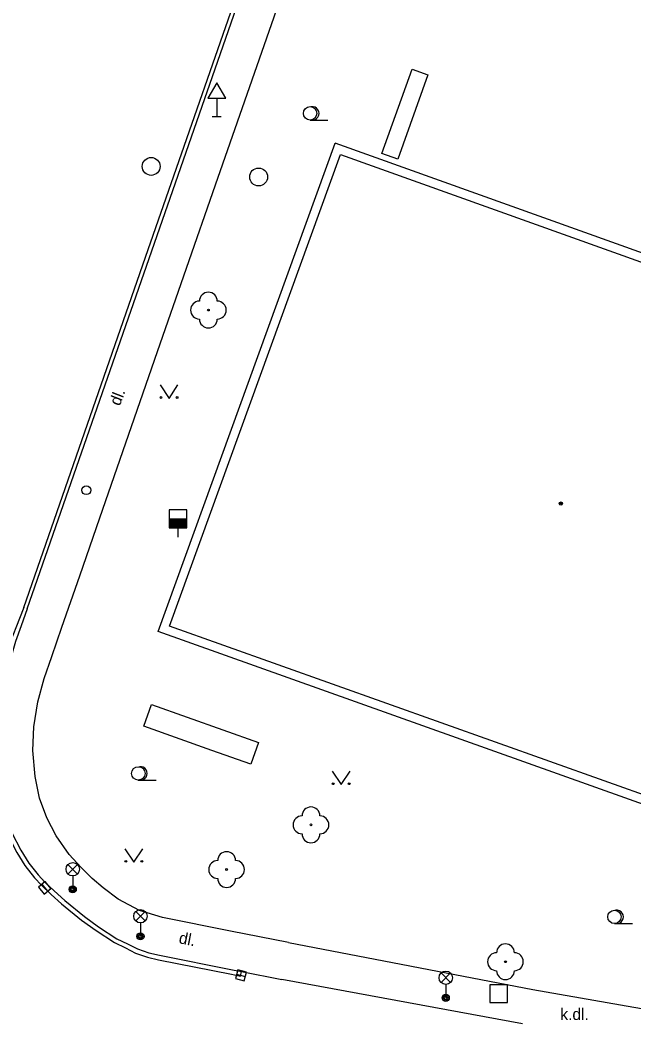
# Model space of a CAD drawing. Extents: x -598932 to -598196, y -1162207 to -1161504.
# Drawn here: x -598601.7 to -598567.3, y -1162207 to -1162150.8 of the extents above; entities that cross this region are included whole.
import ezdxf

# ---------------------------------------------------------------- set-up
doc = ezdxf.new("R2010")
doc.units = 0
for name, color, linetype in [('Level 22', 7, 'Continuous'), ('Level 26', 7, 'Continuous'), ('Level 27', 7, 'Continuous'), ('Level 28', 7, 'Continuous'), ('Level 33', 7, 'Continuous'), ('Level 34', 7, 'Continuous'), ('Level 36', 7, 'Continuous'), ('Level 39', 7, 'Continuous'), ('TM - budovy zdene_ betonove - VP', 7, 'Continuous'), ('TM - chodniky - VP', 7, 'Continuous'), ('TM - komunikace - VP', 7, 'Continuous'), ('TM - popis povrchu', 7, 'Continuous'), ('TM - rozhrani ploch obecne - VP', 7, 'Continuous')]:
    doc.layers.add(name, color=color, linetype=linetype)

msp = doc.modelspace()

# ---------------------------------------------------------------- linework, layer by layer
at = {"layer": 'Level 22'}
for centre in [(-598591.13, -1162167.01), (-598585.39, -1162195.82), (-598590.11, -1162198.32), (-598574.51, -1162203.48)]:
    msp.add_circle(centre, 0.05, dxfattribs=at)
for centre, start, end in [((-598591.13, -1162166.51), 0, 180), ((-598591.63, -1162167.01), 90, 270), ((-598590.63, -1162167.01), 270, 90), ((-598591.13, -1162167.51), 180, 0), ((-598585.39, -1162195.32), 0, 180), ((-598585.89, -1162195.82), 90, 270), ((-598584.89, -1162195.82), 270, 90), ((-598585.39, -1162196.32), 180, 0), ((-598590.11, -1162197.82), 0, 180), ((-598590.61, -1162198.32), 90, 270), ((-598589.61, -1162198.32), 270, 90), ((-598590.11, -1162198.82), 180, 0), ((-598575.01, -1162203.48), 90, 270), ((-598574.51, -1162202.98), 0, 180), ((-598574.01, -1162203.48), 270, 90), ((-598574.51, -1162203.98), 180, 0)]:
    msp.add_arc(centre, 0.5, start, end, dxfattribs=at)
at = {"layer": 'Level 26'}
msp.add_lwpolyline([(-598575.39, -1162205.77), (-598574.39, -1162205.77), (-598574.39, -1162204.77), (-598575.39, -1162204.77)], close=True, dxfattribs=at)
at = {"layer": 'Level 27'}
for p, q in [((-598600.448, -1162199.146), (-598600.132, -1162199.534)), ((-598589.552, -1162204.177), (-598589.068, -1162204.303))]:
    msp.add_line(p, q, dxfattribs=at)
for points in [[(-598600.642, -1162199.305), (-598600.325, -1162199.692), (-598599.938, -1162199.375), (-598600.255, -1162198.988)], [(-598589.615, -1162204.419), (-598589.131, -1162204.545), (-598589.005, -1162204.061), (-598589.489, -1162203.935)]]:
    msp.add_lwpolyline(points, close=True, dxfattribs=at)
for centre in [(-598594.33, -1162158.97), (-598588.32, -1162159.56)]:
    msp.add_circle(centre, 0.5, dxfattribs=at)
at = {"layer": 'Level 28'}
for p, q in [((-598593.33, -1162178.69), (-598592.33, -1162178.69)), ((-598593.33, -1162178.74), (-598592.33, -1162178.74)), ((-598593.33, -1162178.79), (-598592.33, -1162178.79)), ((-598593.33, -1162178.84), (-598592.33, -1162178.84)), ((-598593.33, -1162178.89), (-598592.33, -1162178.89)), ((-598593.33, -1162178.94), (-598592.33, -1162178.94)), ((-598593.33, -1162178.99), (-598592.33, -1162178.99)), ((-598593.33, -1162179.04), (-598592.33, -1162179.04)), ((-598593.33, -1162179.09), (-598592.33, -1162179.09)), ((-598593.33, -1162179.14), (-598592.33, -1162179.14)), ((-598592.83, -1162179.19), (-598592.83, -1162179.72))]:
    msp.add_line(p, q, dxfattribs=at)
msp.add_lwpolyline([(-598593.33, -1162179.19), (-598592.33, -1162179.19), (-598592.33, -1162178.19), (-598593.33, -1162178.19)], close=True, dxfattribs=at)
msp.add_circle((-598597.96, -1162177.09), 0.25, dxfattribs=at)
at = {"layer": 'Level 33'}
for p, q in [((-598598.985, -1162198.57), (-598598.455, -1162198.04)), ((-598598.985, -1162198.04), (-598598.455, -1162198.57)), ((-598598.72, -1162198.68), (-598598.72, -1162199.43)), ((-598595.195, -1162201.2), (-598594.665, -1162200.67)), ((-598595.195, -1162200.67), (-598594.665, -1162201.2)), ((-598594.93, -1162201.31), (-598594.93, -1162202.06)), ((-598578.115, -1162204.64), (-598577.585, -1162204.11)), ((-598578.115, -1162204.11), (-598577.585, -1162204.64)), ((-598577.85, -1162204.75), (-598577.85, -1162205.5))]:
    msp.add_line(p, q, dxfattribs=at)
for centre, radius in [((-598598.72, -1162198.305), 0.375), ((-598598.72, -1162199.43), 0.2), ((-598598.72, -1162199.43), 0.145), ((-598598.72, -1162199.43), 0.0876), ((-598594.93, -1162200.935), 0.375), ((-598594.93, -1162202.06), 0.2), ((-598594.93, -1162202.06), 0.145), ((-598594.93, -1162202.06), 0.0876), ((-598577.85, -1162204.375), 0.375), ((-598577.85, -1162205.5), 0.2), ((-598577.85, -1162205.5), 0.145), ((-598577.85, -1162205.5), 0.0876)]:
    msp.add_circle(centre, radius, dxfattribs=at)
at = {"layer": 'Level 34'}
for p, q in [((-598590.66, -1162155.152), (-598590.66, -1162156.17)), ((-598590.91, -1162156.17), (-598590.41, -1162156.17))]:
    msp.add_line(p, q, dxfattribs=at)
msp.add_lwpolyline([(-598591.16, -1162155.152), (-598590.16, -1162155.152), (-598590.66, -1162154.286)], close=True, dxfattribs=at)
at = {"layer": 'Level 36'}
for p, q in [((-598585.44, -1162156.375), (-598584.44, -1162156.375)), ((-598595.05, -1162193.315), (-598594.05, -1162193.315)), ((-598568.41, -1162201.345), (-598567.41, -1162201.345))]:
    msp.add_line(p, q, dxfattribs=at)
for points in [[(-598593.83, -1162171.2), (-598593.33, -1162171.95), (-598592.83, -1162171.2)], [(-598584.2, -1162192.82), (-598583.7, -1162193.57), (-598583.2, -1162192.82)], [(-598595.8, -1162197.16), (-598595.3, -1162197.91), (-598594.8, -1162197.16)]]:
    msp.add_lwpolyline(points, dxfattribs=at)
for centre, radius in [((-598585.44, -1162156), 0.375), ((-598593.78, -1162171.9), 0.05), ((-598592.881, -1162171.9), 0.05), ((-598595.05, -1162192.94), 0.375), ((-598584.15, -1162193.52), 0.05), ((-598583.251, -1162193.52), 0.05), ((-598595.75, -1162197.86), 0.05), ((-598594.851, -1162197.86), 0.05), ((-598568.41, -1162200.97), 0.375)]:
    msp.add_circle(centre, radius, dxfattribs=at)
for centre in [(-598585.315, -1162156), (-598594.925, -1162192.94), (-598568.285, -1162200.97)]:
    msp.add_arc(centre, 0.375, 260.4059, 99.5941, dxfattribs=at)
at = {"layer": 'Level 39'}
for radius in [0.09, 0.0398]:
    msp.add_circle((-598571.41, -1162177.84), radius, dxfattribs=at)
at = {"layer": 'TM - budovy zdene_ betonove - VP'}
for points in [[(-598593.3, -1162184.7), (-598583.74, -1162158.3)], [(-598583.74, -1162158.3), (-598547.62, -1162171.24)], [(-598556.82, -1162197.69), (-598593.3, -1162184.7)]]:
    msp.add_lwpolyline(points, dxfattribs=at)
at = {"layer": 'TM - chodniky - VP'}
for points in [[(-598593.69, -1162201.01), (-598594.98, -1162200.61), (-598596.17, -1162199.97), (-598597.01, -1162199.35), (-598597.63, -1162198.82), (-598598.25, -1162198.21), (-598598.92, -1162197.47), (-598599.65, -1162196.43), (-598600.17, -1162195.43), (-598600.57, -1162194.32), (-598600.83, -1162193.12), (-598600.95, -1162191.66), (-598600.9, -1162190.34), (-598600.67, -1162188.93), (-598600.31, -1162187.63), (-598599.888, -1162186.403), (-598599.32, -1162184.75), (-598598.33, -1162181.88), (-598597.21, -1162178.63), (-598593.97, -1162169.32), (-598590.73, -1162160), (-598586.22, -1162147.06), (-598585.89, -1162146.11)], [(-598586.64, -1162202.41), (-598589.9, -1162201.76), (-598593.69, -1162201.01)], [(-598586.64, -1162202.41), (-598572.98, -1162205.03), (-598561.987, -1162206.96)]]:
    msp.add_lwpolyline(points, dxfattribs=at)
at = {"layer": 'TM - komunikace - VP'}
for points in [[(-598601.26, -1162183.73), (-598594.44, -1162164.13), (-598587.93, -1162145.4)], [(-598601.26, -1162183.73), (-598601.604, -1162184.68), (-598601.92, -1162185.55), (-598602.48, -1162187.51), (-598602.84, -1162189.3), (-598603.1, -1162191.43), (-598603.07, -1162192.43), (-598602.97, -1162193.37), (-598602.79, -1162194.26), (-598602.5, -1162195.26), (-598602.12, -1162196.27), (-598601.63, -1162197.24), (-598601.18, -1162197.96), (-598600.66, -1162198.62), (-598600.28, -1162199.02), (-598599.76, -1162199.52), (-598599.17, -1162200.05), (-598598.07, -1162200.94), (-598597.27, -1162201.53), (-598596.25, -1162202.19), (-598595.66, -1162202.48), (-598595.1, -1162202.76), (-598594.46, -1162202.98), (-598593.87, -1162203.12)], [(-598593.87, -1162203.12), (-598589.78, -1162203.93), (-598589.28, -1162204.03)], [(-598589.28, -1162204.03), (-598587.03, -1162204.48)], [(-598573.552, -1162206.96), (-598587.03, -1162204.48)]]:
    msp.add_lwpolyline(points, dxfattribs=at)
at = {"layer": 'TM - rozhrani ploch obecne - VP'}
for points in [[(-598601.45, -1162183.65), (-598594.65, -1162164.05), (-598588.14, -1162145.33)], [(-598581.42, -1162158.25), (-598579.73, -1162153.53), (-598578.85, -1162153.84), (-598580.53, -1162158.56), (-598581.42, -1162158.25)], [(-598555.6, -1162195.75), (-598556.52, -1162198.33), (-598593.94, -1162185), (-598589.371, -1162172.382), (-598584.04, -1162157.66)], [(-598550.38, -1162180.81), (-598546.99, -1162170.93), (-598584.04, -1162157.66)], [(-598601.45, -1162183.65), (-598601.902, -1162184.793), (-598602.17, -1162185.47), (-598602.72, -1162187.45), (-598603.09, -1162189.25), (-598603.359, -1162191.448), (-598603.33, -1162192.45), (-598603.22, -1162193.41), (-598603.04, -1162194.33), (-598602.74, -1162195.34), (-598602.35, -1162196.38), (-598601.85, -1162197.37), (-598601.39, -1162198.1), (-598600.85, -1162198.79), (-598600.46, -1162199.2), (-598599.93, -1162199.71), (-598599.34, -1162200.24), (-598598.23, -1162201.15), (-598597.41, -1162201.74), (-598596.38, -1162202.41), (-598595.77, -1162202.71), (-598595.2, -1162203), (-598594.54, -1162203.22), (-598593.93, -1162203.37)], [(-598594.31, -1162189.09), (-598588.32, -1162191.21), (-598588.75, -1162192.42), (-598590.94, -1162191.65), (-598594.74, -1162190.29), (-598594.31, -1162189.09)], [(-598593.93, -1162203.37), (-598589.83, -1162204.18), (-598589.33, -1162204.28)], [(-598589.33, -1162204.28), (-598589.28, -1162204.03)]]:
    msp.add_lwpolyline(points, dxfattribs=at)

# ---------------------------------------------------------------- texts
at = {"layer": 'TM - popis povrchu'}
for rotation, p in [(68.73, (-598596.09, -1162172.41)), (348.8, (-598592.82, -1162202.44))]:
    msp.add_text('dl.', height=0.65, rotation=rotation, dxfattribs=at).set_placement(p)
msp.add_text('k.dl.', height=0.65, dxfattribs=at).set_placement((-598571.44, -1162206.74))

doc.saveas('drawing.dxf')
